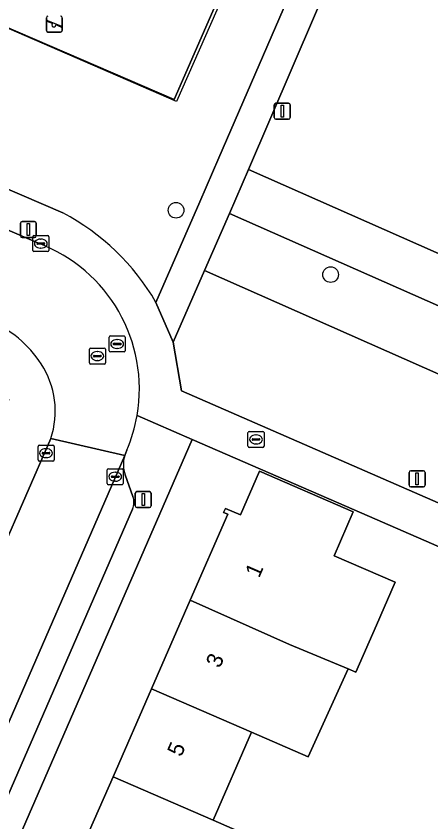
# Model space of a CAD drawing. Extents: x 162803 to 163818, y 381639 to 382475.
# Drawn here: x 163632 to 163657.9, y 381882.7 to 381933.1 of the extents above; entities that cross this region are included whole.
import ezdxf

# ---------------------------------------------------------------- set-up
doc = ezdxf.new("R2010")
doc.units = 0
for name, color, linetype in [('IMGEO_Boom', 7, 'Continuous'), ('IMGEO_Brandkraan', 7, 'Continuous'), ('IMGEO_Erf', 7, 'Continuous'), ('IMGEO_Groenvoorziening', 7, 'Continuous'), ('IMGEO_Hek', 7, 'Continuous'), ('IMGEO_Kolk', 7, 'Continuous'), ('IMGEO_Lichtmast', 7, 'Continuous'), ('IMGEO_Muur', 7, 'Continuous'), ('IMGEO_Pand', 7, 'Continuous'), ('IMGEO_Pand_nummerreeks', 7, 'Continuous'), ('IMGEO_Parkeervlak_open', 7, 'Continuous'), ('IMGEO_Rijbaan_lokaal_open', 7, 'Continuous'), ('IMGEO_Rioolput', 7, 'Continuous'), ('IMGEO_Speelvoorziening', 7, 'Continuous'), ('IMGEO_Voetpad_gesloten', 7, 'Continuous'), ('IMGEO_Voetpad_open', 7, 'Continuous')]:
    doc.layers.add(name, color=color, linetype=linetype)

msp = doc.modelspace()

# ---------------------------------------------------------------- linework, layer by layer
at = {"layer": 'IMGEO_Boom'}
for centre in [(163641.985, 381920.917), (163651.654, 381916.891)]:
    msp.add_circle(centre, 0.489, dxfattribs=at)
at = {"layer": 'IMGEO_Brandkraan'}
for p, q in [((163646.486, 381906.154), (163646.486, 381907.006)), ((163646.561, 381907.08), (163647.413, 381907.08)), ((163647.487, 381907.006), (163647.487, 381906.154)), ((163646.745, 381906.574), (163646.745, 381906.586)), ((163647.183, 381906.537), (163646.785, 381906.537)), ((163646.788, 381906.623), (163647.186, 381906.623)), ((163646.974, 381906.86), (163646.999, 381906.86)), ((163647.229, 381906.586), (163647.229, 381906.574)), ((163647.413, 381906.08), (163646.561, 381906.08)), ((163646.997, 381906.3), (163646.972, 381906.3))]:
    msp.add_line(p, q, dxfattribs=at)
for points in [[(163646.486, 381906.154), (163646.486, 381907.006)], [(163646.561, 381907.08), (163647.413, 381907.08)], [(163647.487, 381907.006), (163647.487, 381906.154)], [(163647.413, 381906.08), (163646.561, 381906.08)]]:
    msp.add_lwpolyline(points, dxfattribs=at)
for centre, radius, start, end in [((163646.563, 381907.004), 0.0765, 91.552, 178.448), ((163646.563, 381907.004), 0.0765, 91.552, 178.448), ((163647.411, 381907.004), 0.0765, 1.552, 88.448), ((163647.411, 381907.004), 0.0765, 1.552, 88.448), ((163646.785, 381906.583), 0.0403, 85.8775, 175.7526), ((163646.782, 381906.573), 0.0366, 178.938, 274.7102), ((163647.186, 381906.58), 0.043, 264.8664, 352.4533), ((163647.19, 381906.585), 0.0386, 1.7309, 96.639), ((163646.563, 381906.156), 0.0765, 181.552, 268.448), ((163646.563, 381906.156), 0.0765, 181.552, 268.448), ((163647.411, 381906.156), 0.0765, 271.552, 358.448), ((163647.411, 381906.156), 0.0765, 271.552, 358.448)]:
    msp.add_arc(centre, radius, start, end, dxfattribs=at)
for centre, major_axis, ratio, start_param, end_param in [((163646.973, 381906.58), (-0.387, 0.002), 0.722429, 4.712389, 7.853982), ((163646.998, 381906.58), (-0.39, 0.002), 0.717154, 1.570796, 4.712389)]:
    msp.add_ellipse(centre, major_axis=major_axis, ratio=ratio, start_param=start_param, end_param=end_param, dxfattribs=at)
at = {"layer": 'IMGEO_Erf'}
for points in [[(163664.575, 381897.191), (163653.12, 381902.174), (163642.997, 381906.578), (163607.315, 381824.559)], [(163635.644, 381879.985), (163638.046, 381885.483), (163640.447, 381890.981), (163642.87, 381896.527), (163645.216, 381901.899), (163644.962, 381902.009), (163645.073, 381902.266), (163646.008, 381901.859), (163647.201, 381904.599), (163653.065, 381902.047), (163651.873, 381899.308), (163655.688, 381897.648), (163654.521, 381894.965), (163653.239, 381892.016), (163652.74, 381892.224), (163650.258, 381886.716), (163646.699, 381888.263), (163644.306, 381882.76), (163648.208, 381881.063)]]:
    msp.add_lwpolyline(points, dxfattribs=at)
at = {"layer": 'IMGEO_Groenvoorziening'}
for points in [[(163642.151, 381979.031), (163616.748, 381989.957), (163615.949, 381990.012), (163606.539, 381968.709), (163609.289, 381967.547), (163611.723, 381966.477), (163618.346, 381981.55), (163642.221, 381971.267), (163657.906, 381964.511), (163641.876, 381927.839), (163626.309, 381934.587), (163602.191, 381945.041), (163610.938, 381964.607), (163608.361, 381965.81), (163605.722, 381966.902), (163595.028, 381942.484), (163593.33, 381938.684), (163634.908, 381920.749)], [(163640.727, 381915.155), (163643.466, 381921.436), (163644.659, 381924.189), (163666.137, 381973.747), (163656.954, 381977.865)], [(163646.516, 381923.468), (163645.32, 381920.717), (163674.335, 381907.89), (163686.435, 381902.968)], [(163693.937, 381899.904), (163694.991, 381902.724), (163679.56, 381908.86), (163646.516, 381923.468)], [(163645.32, 381920.717), (163643.765, 381917.14), (163676.891, 381902.496), (163684.61, 381899.375), (163685.66, 381901.827)], [(163686.435, 381902.968), (163674.335, 381907.89), (163645.32, 381920.717)]]:
    msp.add_lwpolyline(points, dxfattribs=at)
for points in [[(163700.779, 381955.649), (163702.07, 381958.48), (163667.907, 381973.014), (163662.341, 381960.061), (163667.469, 381957.861), (163665.576, 381953.533), (163660.418, 381955.866), (163646.516, 381923.468), (163679.56, 381908.86), (163680.262, 381910.409)], [(163643.765, 381917.14), (163641.812, 381912.669), (163642.332, 381909.63), (163681.78, 381892.397), (163684.61, 381899.375), (163676.891, 381902.496)]]:
    msp.add_lwpolyline(points, close=True, dxfattribs=at)
msp.add_arc((163628.213, 381907.961), 14.435, 29.8936, 62.3652, dxfattribs=at)
at = {"layer": 'IMGEO_Hek'}
msp.add_lwpolyline([(163650.121, 381946.111), (163642.009, 381927.724), (163626.294, 381934.551)], dxfattribs=at)
at = {"layer": 'IMGEO_Kolk'}
for p, q in [((163633.03, 381918.408), (163633.03, 381919.26)), ((163633.105, 381919.334), (163633.957, 381919.334)), ((163633.518, 381919.114), (163633.543, 381919.114)), ((163634.031, 381919.26), (163634.031, 381918.408)), ((163633.289, 381918.828), (163633.289, 381918.84)), ((163633.727, 381918.791), (163633.329, 381918.791)), ((163633.332, 381918.877), (163633.73, 381918.877)), ((163633.541, 381918.554), (163633.516, 381918.554)), ((163633.773, 381918.84), (163633.773, 381918.828)), ((163633.957, 381918.334), (163633.105, 381918.334)), ((163633.358, 381905.296), (163633.358, 381906.148)), ((163633.433, 381906.222), (163634.285, 381906.222)), ((163633.846, 381906.002), (163633.871, 381906.002)), ((163634.359, 381906.148), (163634.359, 381905.296)), ((163633.617, 381905.716), (163633.617, 381905.728)), ((163634.055, 381905.679), (163633.657, 381905.679)), ((163633.66, 381905.765), (163634.058, 381905.765)), ((163633.869, 381905.442), (163633.844, 381905.442)), ((163634.101, 381905.728), (163634.101, 381905.716)), ((163634.285, 381905.222), (163633.433, 381905.222)), ((163637.683, 381903.825), (163637.683, 381904.677)), ((163637.758, 381904.751), (163638.61, 381904.751)), ((163638.171, 381904.531), (163638.196, 381904.531)), ((163638.684, 381904.677), (163638.684, 381903.825)), ((163637.942, 381904.245), (163637.942, 381904.257)), ((163638.38, 381904.208), (163637.982, 381904.208)), ((163637.985, 381904.294), (163638.383, 381904.294)), ((163638.194, 381903.971), (163638.169, 381903.971)), ((163638.426, 381904.257), (163638.426, 381904.245)), ((163638.61, 381903.751), (163637.758, 381903.751))]:
    msp.add_line(p, q, dxfattribs=at)
for points in [[(163633.03, 381918.408), (163633.03, 381919.26)], [(163633.105, 381919.334), (163633.957, 381919.334)], [(163634.031, 381919.26), (163634.031, 381918.408)], [(163633.957, 381918.334), (163633.105, 381918.334)], [(163633.358, 381905.296), (163633.358, 381906.148)], [(163633.433, 381906.222), (163634.285, 381906.222)], [(163634.359, 381906.148), (163634.359, 381905.296)], [(163634.285, 381905.222), (163633.433, 381905.222)], [(163637.683, 381903.825), (163637.683, 381904.677)], [(163637.758, 381904.751), (163638.61, 381904.751)], [(163638.684, 381904.677), (163638.684, 381903.825)], [(163638.61, 381903.751), (163637.758, 381903.751)]]:
    msp.add_lwpolyline(points, dxfattribs=at)
for centre, radius, start, end in [((163633.107, 381919.258), 0.0765, 91.552, 178.448), ((163633.107, 381919.258), 0.0765, 91.552, 178.448), ((163633.955, 381919.258), 0.0765, 1.552, 88.448), ((163633.955, 381919.258), 0.0765, 1.552, 88.448), ((163633.329, 381918.837), 0.0403, 85.8775, 175.7526), ((163633.326, 381918.827), 0.0366, 178.938, 274.7102), ((163633.73, 381918.834), 0.043, 264.8664, 352.4533), ((163633.734, 381918.839), 0.0386, 1.7309, 96.639), ((163633.107, 381918.41), 0.0765, 181.552, 268.448), ((163633.107, 381918.41), 0.0765, 181.552, 268.448), ((163633.955, 381918.41), 0.0765, 271.552, 358.448), ((163633.955, 381918.41), 0.0765, 271.552, 358.448), ((163633.435, 381906.146), 0.0765, 91.552, 178.448), ((163633.435, 381906.146), 0.0765, 91.552, 178.448), ((163634.283, 381906.146), 0.0765, 1.552, 88.448), ((163634.283, 381906.146), 0.0765, 1.552, 88.448), ((163633.657, 381905.725), 0.0403, 85.8775, 175.7526), ((163633.654, 381905.715), 0.0366, 178.938, 274.7102), ((163634.058, 381905.722), 0.043, 264.8664, 352.4533), ((163634.062, 381905.727), 0.0386, 1.7309, 96.639), ((163633.435, 381905.298), 0.0765, 181.552, 268.448), ((163633.435, 381905.298), 0.0765, 181.552, 268.448), ((163634.283, 381905.298), 0.0765, 271.552, 358.448), ((163634.283, 381905.298), 0.0765, 271.552, 358.448), ((163637.76, 381904.675), 0.0765, 91.552, 178.448), ((163637.76, 381904.675), 0.0765, 91.552, 178.448), ((163638.608, 381904.675), 0.0765, 1.552, 88.448), ((163638.608, 381904.675), 0.0765, 1.552, 88.448), ((163637.982, 381904.254), 0.0403, 85.8775, 175.7526), ((163637.979, 381904.244), 0.0366, 178.938, 274.7102), ((163638.383, 381904.251), 0.043, 264.8664, 352.4533), ((163638.387, 381904.256), 0.0386, 1.7309, 96.639), ((163637.76, 381903.827), 0.0765, 181.552, 268.448), ((163637.76, 381903.827), 0.0765, 181.552, 268.448), ((163638.608, 381903.827), 0.0765, 271.552, 358.448), ((163638.608, 381903.827), 0.0765, 271.552, 358.448)]:
    msp.add_arc(centre, radius, start, end, dxfattribs=at)
for centre, major_axis, ratio, start_param, end_param in [((163633.517, 381918.834), (-0.387, 0.002), 0.722429, 4.712389, 7.853982), ((163633.542, 381918.834), (-0.39, 0.002), 0.717154, 1.570796, 4.712389), ((163633.845, 381905.722), (-0.387, 0.002), 0.722429, 4.712389, 7.853982), ((163633.87, 381905.722), (-0.39, 0.002), 0.717154, 1.570796, 4.712389), ((163638.17, 381904.251), (-0.387, 0.002), 0.722429, 4.712389, 7.853982), ((163638.195, 381904.251), (-0.39, 0.002), 0.717154, 1.570796, 4.712389)]:
    msp.add_ellipse(centre, major_axis=major_axis, ratio=ratio, start_param=start_param, end_param=end_param, dxfattribs=at)
at = {"layer": 'IMGEO_Lichtmast'}
for p, q in [((163648.232, 381927.611), (163649.022, 381927.611)), ((163649.022, 381927.611), (163648.232, 381927.611)), ((163648.132, 381926.711), (163648.132, 381927.511)), ((163648.132, 381927.511), (163648.132, 381926.711)), ((163649.122, 381927.511), (163649.122, 381926.711)), ((163649.122, 381926.711), (163649.122, 381927.511)), ((163649.022, 381926.611), (163648.232, 381926.611)), ((163648.232, 381926.611), (163649.022, 381926.611)), ((163632.256, 381919.309), (163632.256, 381920.109)), ((163632.256, 381920.109), (163632.256, 381919.309)), ((163632.356, 381920.209), (163633.146, 381920.209)), ((163633.146, 381920.209), (163632.356, 381920.209)), ((163633.246, 381920.109), (163633.246, 381919.309)), ((163633.246, 381919.309), (163633.246, 381920.109)), ((163633.146, 381919.209), (163632.356, 381919.209)), ((163632.356, 381919.209), (163633.146, 381919.209)), ((163656.564, 381903.716), (163656.564, 381904.516)), ((163656.564, 381904.516), (163656.564, 381903.716)), ((163656.664, 381904.616), (163657.454, 381904.616)), ((163657.454, 381904.616), (163656.664, 381904.616)), ((163657.554, 381904.516), (163657.554, 381903.716)), ((163657.554, 381903.716), (163657.554, 381904.516)), ((163657.454, 381903.616), (163656.664, 381903.616)), ((163656.664, 381903.616), (163657.454, 381903.616)), ((163639.439, 381902.418), (163639.439, 381903.218)), ((163639.439, 381903.218), (163639.439, 381902.418)), ((163639.539, 381903.318), (163640.329, 381903.318)), ((163640.329, 381903.318), (163639.539, 381903.318)), ((163640.429, 381903.218), (163640.429, 381902.418)), ((163640.429, 381902.418), (163640.429, 381903.218)), ((163640.329, 381902.318), (163639.539, 381902.318)), ((163639.539, 381902.318), (163640.329, 381902.318))]:
    msp.add_line(p, q, dxfattribs=at)
for points in [[(163648.552, 381927.486), (163648.702, 381927.486), (163648.702, 381926.736), (163648.552, 381926.736), (163648.552, 381927.486)], [(163632.676, 381920.084), (163632.826, 381920.084), (163632.826, 381919.334), (163632.676, 381919.334), (163632.676, 381920.084)], [(163656.984, 381904.491), (163657.134, 381904.491), (163657.134, 381903.741), (163656.984, 381903.741), (163656.984, 381904.491)], [(163639.859, 381903.193), (163640.009, 381903.193), (163640.009, 381902.443), (163639.859, 381902.443), (163639.859, 381903.193)]]:
    msp.add_lwpolyline(points, dxfattribs=at)
for centre, start, end in [((163648.232, 381927.511), 90, 180), ((163648.232, 381927.511), 90, 180), ((163649.022, 381927.511), 0, 90), ((163649.022, 381927.511), 360, 90), ((163648.232, 381926.711), 180, 270), ((163648.232, 381926.711), 180, 270), ((163649.022, 381926.711), 270, 0), ((163649.022, 381926.711), 270, 0), ((163632.356, 381920.109), 90, 180), ((163632.356, 381920.109), 90, 180), ((163633.146, 381920.109), 0, 90), ((163633.146, 381920.109), 360, 90), ((163632.356, 381919.309), 180, 270), ((163632.356, 381919.309), 180, 270), ((163633.146, 381919.309), 270, 0), ((163633.146, 381919.309), 270, 0), ((163656.664, 381904.516), 90, 180), ((163656.664, 381904.516), 90, 180), ((163657.454, 381904.516), 0, 90), ((163657.454, 381904.516), 360, 90), ((163656.664, 381903.716), 180, 270), ((163656.664, 381903.716), 180, 270), ((163657.454, 381903.716), 270, 0), ((163657.454, 381903.716), 270, 0), ((163639.539, 381903.218), 90, 180), ((163639.539, 381903.218), 90, 180), ((163640.329, 381903.218), 0, 90), ((163640.329, 381903.218), 360, 90), ((163639.539, 381902.418), 180, 270), ((163639.539, 381902.418), 180, 270), ((163640.329, 381902.418), 270, 0), ((163640.329, 381902.418), 270, 0)]:
    msp.add_arc(centre, 0.1, start, end, dxfattribs=at)
at = {"layer": 'IMGEO_Muur'}
msp.add_lwpolyline([(163664.575, 381897.191), (163653.12, 381902.174)], dxfattribs=at)
at = {"layer": 'IMGEO_Pand'}
for points in [[(163653.065, 381902.047), (163647.201, 381904.599), (163646.008, 381901.859), (163645.073, 381902.266), (163644.962, 381902.009), (163645.216, 381901.899), (163642.87, 381896.527), (163649.085, 381893.751), (163652.74, 381892.224), (163653.239, 381892.016), (163654.521, 381894.965), (163655.688, 381897.648), (163651.873, 381899.308)], [(163649.085, 381893.751), (163642.87, 381896.527), (163640.447, 381890.981), (163646.699, 381888.263), (163650.258, 381886.716), (163652.74, 381892.224)], [(163644.306, 381882.76), (163646.699, 381888.263), (163640.447, 381890.981), (163638.046, 381885.483)], [(163644.306, 381882.76), (163638.046, 381885.483), (163635.644, 381879.985), (163641.914, 381877.258), (163645.815, 381875.561), (163648.208, 381881.063)]]:
    msp.add_lwpolyline(points, close=True, dxfattribs=at)
at = {"layer": 'IMGEO_Parkeervlak_open'}
for points in [[(163638.775, 381905.586), (163596.148, 381807.508)], [(163639.295, 381903.01), (163638.802, 381904.367)], [(163630.818, 381882.854), (163639.262, 381902.225)]]:
    msp.add_lwpolyline(points, dxfattribs=at)
for centre, radius, start, end in [((163640.665, 381905.018), 1.973, 163.2739, 199.2639), ((163638.296, 381902.659), 1.059, 335.8125, 19.3731)]:
    msp.add_arc(centre, radius, start, end, dxfattribs=at)
at = {"layer": 'IMGEO_Rijbaan_lokaal_open'}
for points in [[(163633.378, 381918.852), (163602.918, 381931.948), (163600.683, 381926.816), (163604.451, 381925.183), (163607.178, 381923.991), (163630.296, 381914.002)], [(163638.775, 381905.586), (163634.155, 381906.635), (163631.032, 381899.475), (163629.547, 381896.068), (163598.506, 381824.489), (163596.501, 381819.914), (163589.439, 381803.556)], [(163634.155, 381906.635), (163638.775, 381905.586), (163638.9, 381905.902)], [(163594.241, 381803.142), (163596.048, 381807.307), (163596.103, 381807.417), (163596.148, 381807.508), (163638.775, 381905.586)]]:
    msp.add_lwpolyline(points, dxfattribs=at)
for centre, radius, start, end in [((163629.976, 381909.749), 9.718, 350.097, 69.5083), ((163627.73, 381907.59), 6.906, 32.5331, 68.1922), ((163629.05, 381908.35), 5.386, 341.4303, 33.2636), ((163629.938, 381909.76), 9.757, 336.7104, 350.0748)]:
    msp.add_arc(centre, radius, start, end, dxfattribs=at)
at = {"layer": 'IMGEO_Rioolput'}
for p, q in [((163637.806, 381912.126), (163637.806, 381912.978)), ((163637.881, 381913.052), (163638.733, 381913.052)), ((163638.807, 381912.978), (163638.807, 381912.126)), ((163638.065, 381912.546), (163638.065, 381912.558)), ((163638.503, 381912.509), (163638.105, 381912.509)), ((163638.108, 381912.595), (163638.506, 381912.595)), ((163638.294, 381912.832), (163638.319, 381912.832)), ((163638.549, 381912.558), (163638.549, 381912.546)), ((163636.567, 381911.373), (163636.567, 381912.225)), ((163636.642, 381912.299), (163637.494, 381912.299)), ((163637.055, 381912.079), (163637.08, 381912.079)), ((163637.568, 381912.225), (163637.568, 381911.373)), ((163638.733, 381912.052), (163637.881, 381912.052)), ((163638.317, 381912.272), (163638.292, 381912.272)), ((163636.826, 381911.793), (163636.826, 381911.805)), ((163637.264, 381911.756), (163636.866, 381911.756)), ((163636.869, 381911.842), (163637.267, 381911.842)), ((163637.078, 381911.519), (163637.053, 381911.519)), ((163637.31, 381911.805), (163637.31, 381911.793)), ((163637.494, 381911.299), (163636.642, 381911.299))]:
    msp.add_line(p, q, dxfattribs=at)
for points in [[(163637.806, 381912.126), (163637.806, 381912.978)], [(163637.881, 381913.052), (163638.733, 381913.052)], [(163638.807, 381912.978), (163638.807, 381912.126)], [(163636.567, 381911.373), (163636.567, 381912.225)], [(163636.642, 381912.299), (163637.494, 381912.299)], [(163637.568, 381912.225), (163637.568, 381911.373)], [(163638.733, 381912.052), (163637.881, 381912.052)], [(163637.494, 381911.299), (163636.642, 381911.299)]]:
    msp.add_lwpolyline(points, dxfattribs=at)
for centre, radius, start, end in [((163637.883, 381912.976), 0.0765, 91.552, 178.448), ((163637.883, 381912.976), 0.0765, 91.552, 178.448), ((163638.731, 381912.976), 0.0765, 1.552, 88.448), ((163638.731, 381912.976), 0.0765, 1.552, 88.448), ((163638.105, 381912.555), 0.0403, 85.8775, 175.7526), ((163638.102, 381912.545), 0.0366, 178.938, 274.7102), ((163638.506, 381912.552), 0.043, 264.8664, 352.4533), ((163638.51, 381912.557), 0.0386, 1.7309, 96.639), ((163636.644, 381912.223), 0.0765, 91.552, 178.448), ((163636.644, 381912.223), 0.0765, 91.552, 178.448), ((163637.492, 381912.223), 0.0765, 1.552, 88.448), ((163637.492, 381912.223), 0.0765, 1.552, 88.448), ((163637.883, 381912.128), 0.0765, 181.552, 268.448), ((163637.883, 381912.128), 0.0765, 181.552, 268.448), ((163638.731, 381912.128), 0.0765, 271.552, 358.448), ((163638.731, 381912.128), 0.0765, 271.552, 358.448), ((163636.866, 381911.802), 0.0403, 85.8775, 175.7526), ((163636.863, 381911.792), 0.0366, 178.938, 274.7102), ((163637.267, 381911.799), 0.043, 264.8664, 352.4533), ((163637.271, 381911.804), 0.0386, 1.7309, 96.639), ((163636.644, 381911.375), 0.0765, 181.552, 268.448), ((163636.644, 381911.375), 0.0765, 181.552, 268.448), ((163637.492, 381911.375), 0.0765, 271.552, 358.448), ((163637.492, 381911.375), 0.0765, 271.552, 358.448)]:
    msp.add_arc(centre, radius, start, end, dxfattribs=at)
for centre, major_axis, ratio, start_param, end_param in [((163638.293, 381912.552), (-0.387, 0.002), 0.722429, 4.712389, 7.853982), ((163638.318, 381912.552), (-0.39, 0.002), 0.717154, 1.570796, 4.712389), ((163637.054, 381911.799), (-0.387, 0.002), 0.722429, 4.712389, 7.853982), ((163637.079, 381911.799), (-0.39, 0.002), 0.717154, 1.570796, 4.712389)]:
    msp.add_ellipse(centre, major_axis=major_axis, ratio=ratio, start_param=start_param, end_param=end_param, dxfattribs=at)
at = {"layer": 'IMGEO_Speelvoorziening'}
for p, q in [((163633.88, 381932.163), (163633.88, 381932.963)), ((163633.88, 381932.963), (163633.88, 381932.163)), ((163634.263, 381932.591), (163633.924, 381932.728)), ((163633.949, 381932.788), (163634.825, 381932.435)), ((163634.87, 381932.963), (163634.87, 381932.163)), ((163634.87, 381932.163), (163634.87, 381932.963)), ((163634.801, 381932.375), (163634.461, 381932.512)), ((163634.77, 381932.063), (163633.98, 381932.063)), ((163633.98, 381932.063), (163634.77, 381932.063))]:
    msp.add_line(p, q, dxfattribs=at)
for centre, radius, start, end in [((163633.98, 381932.963), 0.1, 90, 180), ((163633.98, 381932.963), 0.1, 90, 180), ((163633.937, 381932.758), 0.0327, 68.078, 248.078), ((163634.77, 381932.963), 0.1, 0, 90), ((163634.77, 381932.963), 0.1, 360, 90), ((163633.98, 381932.163), 0.1, 180, 270), ((163633.98, 381932.163), 0.1, 180, 270), ((163634.342, 381932.501), 0.12, 130.9928, 5.1632), ((163634.77, 381932.163), 0.1, 270, 0), ((163634.77, 381932.163), 0.1, 270, 0), ((163634.813, 381932.405), 0.0327, 248.078, 68.078)]:
    msp.add_arc(centre, radius, start, end, dxfattribs=at)
at = {"layer": 'IMGEO_Voetpad_gesloten'}
for points in [[(163660.418, 381955.866), (163662.341, 381960.061), (163667.907, 381973.014), (163666.137, 381973.747), (163644.659, 381924.189), (163643.466, 381921.436), (163640.727, 381915.155), (163641.812, 381912.669), (163643.765, 381917.14), (163645.32, 381920.717), (163646.516, 381923.468)], [(163657.906, 381964.511), (163642.221, 381971.267), (163626.309, 381934.587), (163641.876, 381927.839)]]:
    msp.add_lwpolyline(points, close=True, dxfattribs=at)
at = {"layer": 'IMGEO_Voetpad_open'}
for points in [[(163634.908, 381920.749), (163593.33, 381938.684), (163586.85, 381941.464), (163582.301, 381943.442), (163579.386, 381944.696), (163567.332, 381950.133), (163566.176, 381947.734), (163573.012, 381944.864), (163600.502, 381932.987), (163602.918, 381931.948), (163633.378, 381918.852)], [(163642.332, 381909.63), (163641.812, 381912.669), (163640.727, 381915.155)], [(163639.549, 381908.078), (163642.997, 381906.578), (163653.12, 381902.174), (163664.575, 381897.191), (163665.839, 381896.641), (163687.942, 381887.026), (163688.939, 381889.439), (163681.78, 381892.397), (163642.332, 381909.63)], [(163631.523, 381909.088), (163627.921, 381900.805), (163631.032, 381899.475), (163634.155, 381906.635)], [(163642.997, 381906.578), (163639.549, 381908.078)], [(163598.148, 381803.489), (163606.761, 381823.287), (163607.315, 381824.559), (163642.997, 381906.578)], [(163638.9, 381905.902), (163638.775, 381905.586)], [(163638.802, 381904.367), (163639.295, 381903.01)], [(163639.262, 381902.225), (163630.818, 381882.854)]]:
    msp.add_lwpolyline(points, dxfattribs=at)
for centre, radius, start, end in [((163628.213, 381907.961), 14.435, 29.8936, 62.3652), ((163629.976, 381909.749), 9.718, 350.097, 69.5083), ((163627.73, 381907.59), 6.906, 32.5331, 68.1922), ((163629.05, 381908.35), 5.386, 341.4303, 33.2636), ((163629.938, 381909.76), 9.757, 336.7104, 350.0748), ((163640.665, 381905.018), 1.973, 163.2739, 199.2639), ((163638.296, 381902.659), 1.059, 335.8125, 19.3731)]:
    msp.add_arc(centre, radius, start, end, dxfattribs=at)

# ---------------------------------------------------------------- texts
at = {"layer": 'IMGEO_Pand_nummerreeks'}
for s, rotation, p in [('1', 66.4918, (163647.182, 381897.876)), ('3', 66.4918, (163644.723, 381892.225)), ('5', 66.492, (163642.31, 381886.679))]:
    msp.add_text(s, height=1, rotation=rotation, dxfattribs=at).set_placement(p)

doc.saveas('drawing.dxf')
